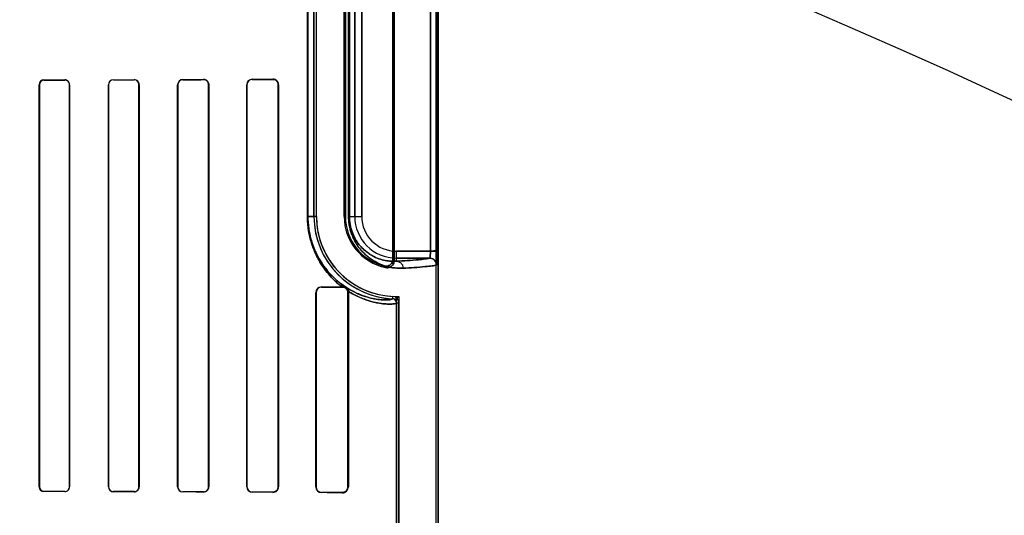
# Model space of a CAD drawing. Header units: millimetres. Extents: x 0 to 297, y 0 to 210.
# Tile 365 of 446: x 243.008 to 243.647, y 158.987 to 159.308. Entities that reach past the tile are written whole.
import ezdxf

# ---------------------------------------------------------------- set-up
doc = ezdxf.new("R2010")
doc.units = ezdxf.units.MM
doc.header["$LTSCALE"] = 16.335
doc.layers.get('0').update_dxf_attribs({"linetype": 'CONTINUOUS'})
for name, color, linetype in [('AXES_REF', 7, 'CONTINUOUS'), ('INTFCLR_1', 7, 'CONTINUOUS'), ('INTFCLR_72935', 7, 'CONTINUOUS')]:
    doc.layers.add(name, color=color, linetype=linetype)

msp = doc.modelspace()

# ---------------------------------------------------------------- linework, layer by layer
at = {"color": 7, "linetype": 'Continuous'}
for radius in [8.72625, 8.7255, 8.66962]:
    msp.add_circle((241.41503, 154.41059), radius, dxfattribs=at)
msp.add_arc((241.41503, 154.41059), 8.64, 278.277129, 261.722871, dxfattribs=at)
at = {"layer": 'AXES_REF', "color": 9, "linetype": 'Continuous'}
msp.add_circle((241.41503, 154.41059), 5.33572, dxfattribs=at)
msp.add_arc((241.41503, 154.41059), 7.96006, 94.411812, 85.588188, dxfattribs=at)
at = {"layer": 'INTFCLR_1', "color": 6, "linetype": 'Continuous'}
for p, q in [((243.2781, 159.96359), (243.2781, 157.56058)), ((243.27968, 159.96358), (243.27968, 157.56058)), ((243.25031, 159.15273), (243.25031, 159.42442)), ((243.2511, 159.42541), (243.2511, 159.15174)), ((243.19915, 159.39658), (243.19915, 159.18058)), ((243.20074, 159.18058), (243.20074, 159.39658)), ((243.21874, 159.18058), (243.21874, 159.39658)), ((243.21952, 159.39658), (243.21952, 159.18058)), ((243.02095, 159.26608), (243.02095, 159.00508)), ((243.02106, 159.26608), (243.02106, 159.00508)), ((243.04055, 159.00508), (243.04055, 159.26608)), ((243.04067, 159.00508), (243.04067, 159.26608)), ((243.06584, 159.26608), (243.06584, 159.00508)), ((243.06596, 159.26608), (243.06596, 159.00508)), ((243.08566, 159.00508), (243.08566, 159.26608)), ((243.08578, 159.00508), (243.08578, 159.26608)), ((243.11071, 159.26608), (243.11071, 159.00508)), ((243.11084, 159.26608), (243.11084, 159.00508)), ((243.1308, 159.00508), (243.1308, 159.26608)), ((243.13093, 159.00508), (243.13093, 159.26608)), ((243.15553, 159.26608), (243.15553, 159.00508)), ((243.15568, 159.26608), (243.15568, 159.00508)), ((243.17598, 159.00508), (243.17598, 159.26608)), ((243.17614, 159.00508), (243.17614, 159.26608)), ((243.21724, 159.13495), (243.21754, 159.13495)), ((243.20029, 159.13108), (243.20029, 159.00508)), ((243.20047, 159.13108), (243.20047, 159.00508)), ((243.22122, 159.00508), (243.22122, 159.13108)), ((243.22145, 159.00508), (243.22145, 159.13108)), ((243.25268, 159.12441), (243.25268, 158.03974)), ((243.25427, 158.03974), (243.25427, 159.12441))]:
    msp.add_line(p, q, dxfattribs=at)
at = {"layer": 'INTFCLR_1', "color": 9, "linetype": 'Continuous'}
for p, q in [((243.27467, 159.158), (243.27467, 159.41915)), ((243.27916, 159.41915), (243.27916, 159.158)), ((243.1949, 159.18058), (243.1949, 159.39658)), ((243.19523, 159.39658), (243.19523, 159.18058)), ((243.2216, 159.18058), (243.2216, 159.39658)), ((243.22212, 159.39658), (243.22212, 159.18058)), ((243.2256, 159.39658), (243.2256, 159.18058)), ((243.2301, 159.18058), (243.2301, 159.39658)), ((243.02404, 159.26906), (243.02404, 159.26917)), ((243.03754, 159.2692), (243.03754, 159.26909)), ((243.06904, 159.26916), (243.06904, 159.26928)), ((243.08254, 159.26931), (243.08254, 159.26919)), ((243.11404, 159.26928), (243.11404, 159.26941)), ((243.12754, 159.26946), (243.12754, 159.26933)), ((243.15904, 159.26944), (243.15904, 159.26959)), ((243.17254, 159.26966), (243.17254, 159.2695)), ((243.02095, 159.26608), (243.02106, 159.26608)), ((243.04055, 159.26608), (243.04067, 159.26608)), ((243.06584, 159.26608), (243.06596, 159.26608)), ((243.08566, 159.26608), (243.08578, 159.26608)), ((243.11071, 159.26608), (243.11084, 159.26608)), ((243.1308, 159.26608), (243.13093, 159.26608)), ((243.15553, 159.26608), (243.15568, 159.26608)), ((243.17598, 159.26608), (243.17614, 159.26608)), ((243.1949, 159.18058), (243.20074, 159.18058)), ((243.21952, 159.18058), (243.21874, 159.18058)), ((243.2216, 159.18058), (243.2301, 159.18058)), ((243.25268, 159.15148), (243.25268, 159.158)), ((243.27467, 159.158), (243.25268, 159.158)), ((243.25268, 159.1535), (243.27418, 159.1535)), ((243.20404, 159.13466), (243.20404, 159.13485)), ((243.21754, 159.13495), (243.21754, 159.13474)), ((243.20029, 159.13108), (243.20047, 159.13108)), ((243.22122, 159.13108), (243.22145, 159.13108)), ((243.25019, 159.12869), (243.25011, 159.1271)), ((243.25268, 159.12441), (243.25427, 159.12441)), ((243.02106, 159.00508), (243.02095, 159.00508)), ((243.02404, 159.00198), (243.02404, 159.00209)), ((243.03754, 159.00206), (243.03754, 159.00195)), ((243.04067, 159.00508), (243.04055, 159.00508)), ((243.06596, 159.00508), (243.06584, 159.00508)), ((243.06904, 159.00188), (243.06904, 159.00199)), ((243.08254, 159.00196), (243.08254, 159.00184)), ((243.08578, 159.00508), (243.08566, 159.00508)), ((243.11084, 159.00508), (243.11071, 159.00508)), ((243.11404, 159.00174), (243.11404, 159.00187)), ((243.12754, 159.00182), (243.12754, 159.00169)), ((243.13093, 159.00508), (243.1308, 159.00508)), ((243.15568, 159.00508), (243.15553, 159.00508)), ((243.15904, 159.00156), (243.15904, 159.00171)), ((243.17254, 159.00165), (243.17254, 159.00149)), ((243.17614, 159.00508), (243.17598, 159.00508)), ((243.20047, 159.00508), (243.20029, 159.00508)), ((243.20404, 159.0013), (243.20404, 159.0015)), ((243.21754, 159.00142), (243.21754, 159.0012)), ((243.22145, 159.00508), (243.22122, 159.00508))]:
    msp.add_line(p, q, dxfattribs=at)
at = {"layer": 'INTFCLR_1', "color": 7, "linetype": 'Continuous'}
for p, q in [((243.27467, 159.158), (243.27916, 159.15887)), ((243.27916, 159.158), (243.27467, 159.158)), ((243.22034, 159.13429), (243.21676, 159.1368)), ((243.21676, 159.1368), (243.22052, 159.13419))]:
    msp.add_line(p, q, dxfattribs=at)
for points in [[(243.21754, 159.13495), (243.21764, 159.13495), (243.21774, 159.13495), (243.21783, 159.13494), (243.21793, 159.13494), (243.21802, 159.13493), (243.2181, 159.13492), (243.21819, 159.1349), (243.21826, 159.13489), (243.21834, 159.13488), (243.21842, 159.13486), (243.21849, 159.13484), (243.21856, 159.13483)], [(243.21864, 159.13457), (243.21853, 159.13461), (243.21842, 159.13463), (243.2183, 159.13466), (243.21818, 159.13468), (243.21806, 159.1347), (243.21794, 159.13472), (243.21781, 159.13473), (243.21767, 159.13473), (243.21754, 159.13474)], [(243.12866, 159.00188), (243.12854, 159.00184), (243.12842, 159.0018), (243.1283, 159.00177), (243.12818, 159.00175), (243.12806, 159.00173), (243.12793, 159.00171), (243.1278, 159.0017), (243.12767, 159.00169), (243.12754, 159.00169)], [(243.21754, 159.00142), (243.21767, 159.00142), (243.21781, 159.00142), (243.21794, 159.00143), (243.21806, 159.00145), (243.21818, 159.00147), (243.2183, 159.00149), (243.21842, 159.00152), (243.21853, 159.00155), (243.21864, 159.00158)]]:
    msp.add_lwpolyline(points, dxfattribs=at)
at = {"layer": 'INTFCLR_1', "color": 6, "linetype": 'Continuous'}
msp.add_lwpolyline([(243.22145, 159.13108), (243.22145, 159.13113), (243.22145, 159.13118), (243.22144, 159.13123), (243.22144, 159.13129), (243.22144, 159.13134), (243.22143, 159.13139), (243.22143, 159.13145), (243.22142, 159.1315), (243.22142, 159.13155), (243.22141, 159.13161), (243.2214, 159.13167), (243.22139, 159.13172), (243.22138, 159.13178), (243.22137, 159.13184), (243.22136, 159.1319), (243.22135, 159.13196), (243.22133, 159.13202), (243.22131, 159.13208)], dxfattribs=at)
for centre, radius, start, end in [((243.02404, 159.26607), 0.00309, 90.13342, 179.98477), ((243.03754, 159.26607), 0.00312, 0.01468, 90.11546), ((243.03754, 159.26607), 0.00301, 0.01593, 90.10443), ((243.06904, 159.26608), 0.0032, 90.16149, 179.99004), ((243.06904, 159.26608), 0.00308, 90.15146, 179.9877), ((243.08254, 159.26608), 0.00324, 0.00725, 90.16042), ((243.08254, 159.26608), 0.00312, 0.01095, 90.14182), ((243.11405, 159.26608), 0.00334, 90.19307, 179.99927), ((243.11405, 159.26608), 0.00321, 90.17762, 179.99926), ((243.12755, 159.26608), 0.00339, 0.00149, 90.21703), ((243.12755, 159.26607), 0.00325, 0.01519, 90.18153), ((243.15905, 159.26608), 0.00352, 90.26494, 179.99806), ((243.15905, 159.26608), 0.00337, 90.22999, 179.99883), ((243.17255, 159.26608), 0.00358, 0.00265, 90.29956), ((243.17255, 159.26608), 0.00342, 0.00186, 90.2544), ((243.25268, 159.18058), 0.05353, 180, 267.24795), ((243.25268, 159.18058), 0.05195, 180, 267.24801), ((243.25268, 159.18058), 0.03395, 180, 258.11108), ((243.25268, 159.18058), 0.03316, 180, 256.16476), ((243.20406, 159.13108), 0.00377, 90.39868, 179.9948), ((243.20406, 159.13108), 0.00358, 90.31625, 179.99748), ((243.24998, 159.12441), 0.0027, 0, 87.24365), ((243.24998, 159.12441), 0.00429, 359.99998, 87.24366), ((243.02404, 159.00508), 0.00309, 180.01573, 269.86594), ((243.02404, 159.00508), 0.00299, 180.01684, 269.87321), ((243.03754, 159.00508), 0.00312, 269.88377, 359.98574), ((243.03754, 159.00508), 0.00301, 269.89432, 359.98514), ((243.06904, 159.00508), 0.0032, 180.01047, 269.83764), ((243.06904, 159.00508), 0.00308, 180.01256, 269.84792), ((243.08254, 159.00508), 0.00324, 269.83916, 359.9927), ((243.08254, 159.00508), 0.00312, 269.85713, 359.98971), ((243.11405, 159.00508), 0.00334, 180.01442, 269.79117), ((243.11405, 159.00508), 0.00321, 180.00475, 269.81878), ((243.12755, 159.00508), 0.00325, 269.82016, 359.98313), ((243.15905, 159.00508), 0.00352, 180.00204, 269.735), ((243.15905, 159.00508), 0.00337, 180.0015, 269.76964), ((243.17255, 159.00508), 0.00358, 269.7003, 359.99746), ((243.17255, 159.00508), 0.00342, 269.74562, 359.99817), ((243.20406, 159.00508), 0.00377, 180.0052, 269.60135), ((243.20406, 159.00508), 0.00358, 180.00305, 269.6832), ((243.21757, 159.00508), 0.00388, 269.50348, 359.98964)]:
    msp.add_arc(centre, radius, start, end, dxfattribs=at)
at = {"layer": 'INTFCLR_1', "color": 9, "linetype": 'Continuous'}
for centre, radius, start, end in [((243.25268, 159.18058), 0.02708, 180, 270), ((243.25268, 159.18058), 0.02258, 180, 270), ((243.30883, 159.19859), 0.07435, 218.08566, 219.05885), ((243.30911, 159.20642), 0.08667, 222.04405, 222.95982), ((243.27081, 159.20724), 0.08878, 232.26124, 232.49933)]:
    msp.add_arc(centre, radius, start, end, dxfattribs=at)
at = {"layer": 'INTFCLR_1', "color": 7, "linetype": 'Continuous'}
for centre, start, end in [((243.21756, 159.13108), 0.00365, 72.87516), ((243.21756, 159.00508), 287.14445, 359.99814)]:
    msp.add_arc(centre, 0.00366, start, end, dxfattribs=at)
at = {"layer": 'INTFCLR_1', "color": 6, "linetype": 'Continuous'}
for centre, major_axis, start_param, end_param in [((242.78329, 159.27058), (0.4694, 0), -1.032246, -0.998394), ((242.78329, 159.27058), (0.4964, 0), -1.064439, -1.033062), ((242.78329, 159.27058), (0.4694, 0), -0.9163, -0.879521), ((242.78329, 159.27058), (0.4964, 0), -0.9574, -0.923735), ((242.78329, 159.27058), (0.4694, 0), -0.788898, -0.747504), ((242.78329, 159.27058), (0.4964, 0), -0.841558, -0.804464), ((242.78329, 159.27058), (0.4694, 0), -0.642675, -0.593022), ((242.78329, 159.27058), (0.4964, 0), -0.712156, -0.66947), ((242.78329, 159.13558), (0.4694, 0), -0.4593, -0.391101), ((242.78329, 159.13558), (0.4964, 0), -0.559335, -0.505765), ((242.78329, 159.00058), (0.4964, 0), 1.033062, 1.064439), ((242.78329, 159.00058), (0.4694, 0), 0.998394, 1.032246), ((242.78329, 159.00058), (0.4964, 0), 0.923735, 0.9574), ((242.78329, 159.00058), (0.4694, 0), 0.879521, 0.9163), ((242.78329, 159.00058), (0.4964, 0), 0.804464, 0.841558), ((242.78329, 159.00058), (0.4694, 0), 0.747504, 0.788898), ((242.78329, 159.00058), (0.4964, 0), 0.66947, 0.712156), ((242.78329, 159.00058), (0.4694, 0), 0.593022, 0.642675), ((242.78329, 159.00058), (0.4964, 0), 0.505765, 0.559335), ((242.78329, 159.00058), (0.4694, 0), 0.389436, 0.4593)]:
    msp.add_ellipse(centre, major_axis=major_axis, ratio=0.003491, start_param=start_param, end_param=end_param, dxfattribs=at)
for points, knots in [([(243.02404, 159.26906), (243.02343, 159.26906), (243.02187, 159.26859), (243.02106, 159.26698), (243.02106, 159.26608)], [0, 0, 0, 0, 0.401644, 1, 1, 1, 1]), ([(243.24475, 159.14838), (243.24523, 159.14826), (243.24623, 159.14818), (243.24768, 159.14856), (243.24893, 159.14938), (243.25, 159.15075), (243.25031, 159.152), (243.25031, 159.15273)], [0, 0, 0, 0, 0.183139, 0.365196, 0.546523, 0.727887, 1, 1, 1, 1]), ([(243.27418, 159.1535), (243.27466, 159.15356), (243.27448, 159.1551), (243.2747, 159.15638), (243.27467, 159.15747), (243.27467, 159.158)], [0, 0, 0, 0, 0.31955, 0.650741, 1, 1, 1, 1]), ([(243.27867, 159.149), (243.27867, 159.14986), (243.27822, 159.15136), (243.27654, 159.15304), (243.27504, 159.1535), (243.27418, 159.1535)], [0, 0, 0, 0, 0.368233, 0.632346, 1, 1, 1, 1]), ([(243.2511, 159.15174), (243.2511, 159.15126), (243.25094, 159.15029), (243.25025, 159.14899), (243.24918, 159.14797), (243.24764, 159.14725), (243.24639, 159.14721), (243.24569, 159.14736)], [0, 0, 0, 0, 0.182711, 0.365439, 0.547926, 0.729825, 1, 1, 1, 1])]:
    msp.add_open_spline(points, degree=3, knots=knots, dxfattribs=at)
at = {"layer": 'INTFCLR_1', "color": 9, "linetype": 'Continuous'}
for points, knots in [([(243.1949, 159.18058), (243.1949, 159.17905), (243.19502, 159.17602), (243.19547, 159.17227), (243.19598, 159.16937), (243.19658, 159.16661), (243.19731, 159.16395), (243.19815, 159.16141), (243.19903, 159.15904), (243.20064, 159.15526), (243.20253, 159.15174), (243.20428, 159.14898), (243.2054, 159.14731), (243.20734, 159.14466), (243.20968, 159.1419), (243.21207, 159.13944), (243.21433, 159.13731), (243.21607, 159.13585), (243.21724, 159.13495)], [0, 0, 0, 0, 0.087305, 0.17277, 0.214701, 0.25545, 0.333834, 0.371687, 0.408418, 0.478153, 0.605757, 0.63565, 0.66467, 0.720238, 0.822995, 0.870657, 0.915877, 1, 1, 1, 1]), ([(243.19523, 159.18058), (243.19523, 159.17911), (243.19535, 159.17622), (243.19577, 159.17265), (243.19626, 159.16987), (243.19683, 159.16724), (243.19752, 159.1647), (243.19833, 159.16227), (243.19916, 159.16), (243.20069, 159.1564), (243.20249, 159.15304), (243.20415, 159.1504), (243.20522, 159.14881), (243.20706, 159.14628), (243.20928, 159.14365), (243.21156, 159.1413), (243.2137, 159.13927), (243.21536, 159.13789), (243.21647, 159.13703)], [0, 0, 0, 0, 0.087439, 0.173025, 0.215012, 0.255814, 0.334289, 0.372172, 0.408925, 0.478712, 0.606305, 0.636186, 0.665208, 0.720728, 0.823374, 0.870945, 0.916076, 1, 1, 1, 1]), ([(243.2216, 159.18058), (243.2216, 159.17948), (243.2217, 159.17733), (243.22216, 159.1742), (243.22286, 159.17128), (243.22376, 159.16861), (243.22479, 159.16619), (243.22593, 159.16401), (243.22713, 159.16205), (243.22874, 159.15977), (243.23084, 159.15731), (243.23308, 159.15522), (243.23486, 159.15379), (243.23657, 159.15255), (243.23943, 159.15077), (243.24351, 159.14889), (243.24758, 159.14774), (243.25066, 159.14721), (243.25351, 159.14692), (243.25561, 159.1469), (243.25698, 159.14698)], [0, 0, 0, 0, 0.060036, 0.118405, 0.173431, 0.225153, 0.273231, 0.317907, 0.35992, 0.39948, 0.471663, 0.537024, 0.567744, 0.597289, 0.65287, 0.753136, 0.842855, 0.884687, 0.924767, 1, 1, 1, 1]), ([(243.22212, 159.18058), (243.22212, 159.17962), (243.22221, 159.17775), (243.22261, 159.17502), (243.22322, 159.17248), (243.224, 159.17015), (243.2249, 159.16804), (243.22588, 159.16615), (243.22692, 159.16444), (243.22832, 159.16246), (243.23014, 159.16033), (243.23207, 159.15851), (243.23362, 159.15727), (243.2351, 159.15621), (243.23757, 159.15467), (243.24109, 159.15305), (243.2446, 159.15207), (243.24725, 159.15164), (243.2497, 159.1514), (243.25151, 159.1514), (243.25268, 159.15148)], [0, 0, 0, 0, 0.060433, 0.119177, 0.174522, 0.226529, 0.274829, 0.319695, 0.361875, 0.401542, 0.47385, 0.539251, 0.56991, 0.599425, 0.654923, 0.754789, 0.844028, 0.885575, 0.925376, 1, 1, 1, 1]), ([(243.27418, 159.1535), (243.27328, 159.15325), (243.27085, 159.15288), (243.26369, 159.15211), (243.25743, 159.15174), (243.25268, 159.15148)], [0, 0, 0, 0, 0.129944, 0.340195, 1, 1, 1, 1]), ([(243.25268, 159.15148), (243.25322, 159.15148), (243.25435, 159.15124), (243.25581, 159.15023), (243.25676, 159.14871), (243.25697, 159.14754), (243.25698, 159.14698)], [0, 0, 0, 0, 0.234788, 0.492425, 0.754839, 1, 1, 1, 1]), ([(243.25698, 159.14698), (243.26177, 159.14724), (243.26809, 159.14761), (243.27531, 159.14838), (243.27776, 159.14875), (243.27867, 159.149)], [0, 0, 0, 0, 0.659838, 0.870086, 1, 1, 1, 1]), ([(243.22034, 159.13429), (243.2215, 159.13355), (243.22323, 159.13253), (243.22556, 159.13134), (243.22865, 159.12989), (243.23214, 159.12859), (243.23595, 159.12756), (243.23908, 159.12689), (243.24242, 159.12644), (243.24566, 159.12629), (243.24806, 159.12643), (243.24932, 159.12662), (243.2501, 159.12692), (243.25011, 159.1271)], [0, 0, 0, 0, 0.13081, 0.191466, 0.24974, 0.45629, 0.545055, 0.625701, 0.761097, 0.864745, 0.938323, 0.982009, 1, 1, 1, 1]), ([(243.22131, 159.13208), (243.22253, 159.1313), (243.22436, 159.13023), (243.22681, 159.12897), (243.23007, 159.12745), (243.23374, 159.12607), (243.23775, 159.12498), (243.24105, 159.12428), (243.24455, 159.12379), (243.24766, 159.12364), (243.2496, 159.12369), (243.25094, 159.1238), (243.25182, 159.12393), (243.25268, 159.12421), (243.25268, 159.12441)], [0, 0, 0, 0, 0.130497, 0.191373, 0.249545, 0.455996, 0.545114, 0.625602, 0.761205, 0.86506, 0.905619, 0.938754, 0.982357, 1, 1, 1, 1])]:
    msp.add_open_spline(points, degree=3, knots=knots, dxfattribs=at)
at = {"layer": 'INTFCLR_1', "color": 7, "linetype": 'Continuous'}
for points, knots in [([(243.27916, 159.15887), (243.27917, 159.15829), (243.27916, 159.15714), (243.27915, 159.15545), (243.27912, 159.15396), (243.27908, 159.15272), (243.27904, 159.15164), (243.27898, 159.15067), (243.2789, 159.14981), (243.27881, 159.14934), (243.27875, 159.14902), (243.27867, 159.149)], [0, 0, 0, 0, 0.17539, 0.348705, 0.511304, 0.623869, 0.724302, 0.837794, 0.922722, 0.977156, 1, 1, 1, 1]), ([(243.27867, 159.149), (243.27882, 159.14949), (243.279, 159.15055), (243.27907, 159.15233), (243.27915, 159.15483), (243.27916, 159.15677), (243.27916, 159.158)], [0, 0, 0, 0, 0.168707, 0.355607, 0.592589, 1, 1, 1, 1]), ([(243.22145, 159.13166), (243.22142, 159.13193), (243.22107, 159.13282), (243.22006, 159.1344), (243.21842, 159.13496), (243.21754, 159.13495)], [0, 0, 0, 0, 0.152249, 0.516236, 1, 1, 1, 1]), ([(243.22122, 159.13108), (243.22122, 159.13158), (243.22099, 159.13264), (243.21984, 159.13422), (243.21838, 159.13473), (243.21754, 159.13474)], [0, 0, 0, 0, 0.264771, 0.552584, 1, 1, 1, 1]), ([(243.21856, 159.13483), (243.21903, 159.1347), (243.22027, 159.13411), (243.22109, 159.1329), (243.22131, 159.13208)], [0, 0, 0, 0, 0.36693, 1, 1, 1, 1]), ([(243.12754, 159.00169), (243.12801, 159.00169), (243.12912, 159.00192), (243.13053, 159.0031), (243.13094, 159.00441), (243.13093, 159.00508)], [0, 0, 0, 0, 0.271642, 0.622452, 1, 1, 1, 1]), ([(243.21754, 159.00142), (243.21811, 159.00142), (243.21917, 159.00166), (243.2207, 159.00285), (243.22122, 159.00423), (243.22122, 159.00508)], [0, 0, 0, 0, 0.300266, 0.552849, 1, 1, 1, 1])]:
    msp.add_open_spline(points, degree=3, knots=knots, dxfattribs=at)
at = {"layer": 'INTFCLR_1', "color": 9, "linetype": 'Continuous'}
for points in [[(243.21724, 159.13495), (243.21732, 159.13568), (243.21703, 159.13655), (243.21647, 159.13703)], [(243.21754, 159.13495), (243.21756, 159.13562), (243.21727, 159.13637), (243.21676, 159.1368)]]:
    msp.add_open_spline(points, degree=3, dxfattribs=at)
at = {"layer": 'INTFCLR_1', "color": 7, "linetype": 'Continuous'}
for points in [[(243.22131, 159.13208), (243.22138, 159.13288), (243.221, 159.13383), (243.22034, 159.13429)], [(243.22052, 159.13419), (243.22125, 159.13367), (243.22162, 159.13254), (243.22145, 159.13166)]]:
    msp.add_open_spline(points, degree=3, dxfattribs=at)
at = {"layer": 'INTFCLR_72935', "color": 6, "linetype": 'Continuous'}
for p, q in [((243.2781, 159.96361), (243.2781, 157.56058)), ((243.27968, 157.56058), (243.27968, 159.96358)), ((243.25031, 159.42442), (243.25031, 159.15273)), ((243.2511, 159.15174), (243.2511, 159.42541)), ((243.19915, 159.18058), (243.19915, 159.39658)), ((243.20074, 159.18058), (243.20074, 159.39658)), ((243.21874, 159.39658), (243.21874, 159.18058)), ((243.21952, 159.18058), (243.21952, 159.39658)), ((243.02095, 159.00508), (243.02095, 159.26608)), ((243.02106, 159.00508), (243.02106, 159.26608)), ((243.04055, 159.26608), (243.04055, 159.00508)), ((243.04067, 159.26608), (243.04067, 159.00508)), ((243.06584, 159.00508), (243.06584, 159.26608)), ((243.06596, 159.00508), (243.06596, 159.26608)), ((243.08566, 159.26608), (243.08566, 159.00508)), ((243.08578, 159.26608), (243.08578, 159.00508)), ((243.11071, 159.00508), (243.11071, 159.26608)), ((243.11084, 159.00508), (243.11084, 159.26608)), ((243.1308, 159.26608), (243.1308, 159.00508)), ((243.13093, 159.26608), (243.13093, 159.00508)), ((243.15553, 159.00508), (243.15553, 159.26608)), ((243.15568, 159.00508), (243.15568, 159.26608)), ((243.17598, 159.26608), (243.17598, 159.00508)), ((243.17614, 159.26608), (243.17614, 159.00508)), ((243.21754, 159.13495), (243.21724, 159.13495)), ((243.20029, 159.00508), (243.20029, 159.13108)), ((243.20047, 159.00508), (243.20047, 159.13108)), ((243.22122, 159.13108), (243.22122, 159.00508)), ((243.22145, 159.13108), (243.22145, 159.00508)), ((243.25268, 159.12704), (243.25375, 159.12812)), ((243.25268, 158.03711), (243.25268, 159.12704)), ((243.25427, 159.12865), (243.25427, 158.0355))]:
    msp.add_line(p, q, dxfattribs=at)
at = {"layer": 'INTFCLR_72935', "color": 9, "linetype": 'Continuous'}
for p, q in [((243.27467, 159.41915), (243.27467, 159.158)), ((243.27916, 159.41915), (243.27916, 159.158)), ((243.1949, 159.18058), (243.1949, 159.39658)), ((243.19523, 159.18058), (243.19523, 159.39658)), ((243.2216, 159.18058), (243.2216, 159.39658)), ((243.22212, 159.18058), (243.22212, 159.39658)), ((243.2256, 159.18058), (243.2256, 159.39658)), ((243.2301, 159.39658), (243.2301, 159.18058)), ((243.02404, 159.26917), (243.02404, 159.26906)), ((243.03754, 159.26909), (243.03754, 159.2692)), ((243.06904, 159.26928), (243.06904, 159.26916)), ((243.08254, 159.26919), (243.08254, 159.26931)), ((243.11404, 159.26941), (243.11404, 159.26928)), ((243.12754, 159.26933), (243.12754, 159.26946)), ((243.15904, 159.26959), (243.15904, 159.26944)), ((243.17254, 159.2695), (243.17254, 159.26966)), ((243.02106, 159.26608), (243.02095, 159.26608)), ((243.04067, 159.26608), (243.04055, 159.26608)), ((243.06596, 159.26608), (243.06584, 159.26608)), ((243.08578, 159.26608), (243.08566, 159.26608)), ((243.11084, 159.26608), (243.11071, 159.26608)), ((243.13093, 159.26608), (243.1308, 159.26608)), ((243.15568, 159.26608), (243.15553, 159.26608)), ((243.17614, 159.26608), (243.17598, 159.26608)), ((243.20074, 159.18058), (243.1949, 159.18058)), ((243.21874, 159.18058), (243.21952, 159.18058)), ((243.2216, 159.18058), (243.2301, 159.18058)), ((243.25268, 159.15148), (243.25268, 159.158)), ((243.25268, 159.158), (243.27916, 159.158)), ((243.27418, 159.1535), (243.25268, 159.1535)), ((243.20404, 159.13485), (243.20404, 159.13466)), ((243.21754, 159.13474), (243.21754, 159.13495)), ((243.20047, 159.13108), (243.20029, 159.13108)), ((243.22145, 159.13108), (243.22122, 159.13108)), ((243.02095, 159.00508), (243.02106, 159.00508)), ((243.02404, 159.00209), (243.02404, 159.00198)), ((243.03754, 159.00195), (243.03754, 159.00206)), ((243.04055, 159.00508), (243.04067, 159.00508)), ((243.06584, 159.00508), (243.06596, 159.00508)), ((243.06904, 159.00199), (243.06904, 159.00188)), ((243.08254, 159.00184), (243.08254, 159.00196)), ((243.08566, 159.00508), (243.08578, 159.00508)), ((243.11071, 159.00508), (243.11084, 159.00508)), ((243.11404, 159.00187), (243.11404, 159.00174)), ((243.12754, 159.00169), (243.12754, 159.00182)), ((243.1308, 159.00508), (243.13093, 159.00508)), ((243.15553, 159.00508), (243.15568, 159.00508)), ((243.15904, 159.00171), (243.15904, 159.00156)), ((243.17254, 159.00149), (243.17254, 159.00165)), ((243.17598, 159.00508), (243.17614, 159.00508)), ((243.20029, 159.00508), (243.20047, 159.00508)), ((243.20404, 159.0015), (243.20404, 159.0013)), ((243.21754, 159.0012), (243.21754, 159.00142)), ((243.22122, 159.00508), (243.22145, 159.00508))]:
    msp.add_line(p, q, dxfattribs=at)
at = {"layer": 'INTFCLR_72935', "color": 7, "linetype": 'Continuous'}
for p, q in [((243.21676, 159.1368), (243.22034, 159.13429)), ((243.22053, 159.13417), (243.21676, 159.1368))]:
    msp.add_line(p, q, dxfattribs=at)
for points in [[(243.12866, 159.26928), (243.12854, 159.26931), (243.12842, 159.26935), (243.1283, 159.26938), (243.12818, 159.2694), (243.12806, 159.26942), (243.12793, 159.26944), (243.1278, 159.26945), (243.12767, 159.26946), (243.12754, 159.26946)], [(243.17254, 159.2695), (243.17266, 159.2695), (243.17278, 159.26949), (243.17291, 159.26948), (243.17303, 159.26947), (243.17316, 159.26945), (243.17328, 159.26942), (243.1734, 159.26939), (243.17352, 159.26936), (243.17364, 159.26932)], [(243.21754, 159.13474), (243.21767, 159.13473), (243.21781, 159.13473), (243.21794, 159.13472), (243.21806, 159.1347), (243.21818, 159.13468), (243.2183, 159.13466), (243.21842, 159.13463), (243.21853, 159.13461), (243.21864, 159.13457)], [(243.17363, 159.00183), (243.17352, 159.00179), (243.1734, 159.00176), (243.17329, 159.00173), (243.17317, 159.00171), (243.17304, 159.00169), (243.17292, 159.00167), (243.17279, 159.00166), (243.17267, 159.00165), (243.17254, 159.00165)], [(243.21864, 159.00158), (243.21853, 159.00155), (243.21842, 159.00152), (243.2183, 159.00149), (243.21818, 159.00147), (243.21806, 159.00145), (243.21794, 159.00143), (243.21781, 159.00142), (243.21767, 159.00142), (243.21754, 159.00142)]]:
    msp.add_lwpolyline(points, dxfattribs=at)
at = {"layer": 'INTFCLR_72935', "color": 6, "linetype": 'Continuous'}
msp.add_lwpolyline([(243.22145, 159.13108), (243.22145, 159.13113), (243.22145, 159.13118), (243.22144, 159.13123), (243.22144, 159.13129), (243.22144, 159.13134), (243.22143, 159.13139), (243.22143, 159.13145), (243.22142, 159.1315), (243.22142, 159.13155), (243.22141, 159.13161), (243.2214, 159.13167), (243.22139, 159.13172), (243.22138, 159.13178), (243.22137, 159.13184), (243.22136, 159.1319), (243.22135, 159.13196), (243.22133, 159.13202), (243.22131, 159.13208)], dxfattribs=at)
for centre, radius, start, end in [((243.02404, 159.26608), 0.00309, 90.12082, 179.99723), ((243.02404, 159.26608), 0.00298, 90.11289, 179.99681), ((243.03754, 159.26608), 0.00312, 0.00357, 90.12692), ((243.03754, 159.26607), 0.00301, 0.01571, 90.10485), ((243.06904, 159.26608), 0.0032, 90.15476, 179.99671), ((243.06904, 159.26608), 0.00308, 90.14238, 179.99669), ((243.08254, 159.26608), 0.00324, 0.00406, 90.16381), ((243.08254, 159.26608), 0.00312, 0.00369, 90.1494), ((243.11405, 159.26608), 0.00334, 90.202, 179.99457), ((243.11405, 159.26608), 0.00321, 90.17982, 179.99654), ((243.12755, 159.26608), 0.00325, 0.00535, 90.18894), ((243.15905, 159.26608), 0.00352, 90.27186, 179.99165), ((243.15905, 159.26608), 0.00337, 90.23035, 179.99847), ((243.17255, 159.26608), 0.00358, 0.00252, 90.29972), ((243.25268, 159.18058), 0.05353, 180, 270), ((243.25268, 159.18058), 0.05195, 180, 271.75065), ((243.25268, 159.18058), 0.03395, 180, 258.11108), ((243.25268, 159.18058), 0.03316, 180, 256.16476), ((243.20406, 159.13108), 0.00377, 90.39868, 179.9948), ((243.20406, 159.13108), 0.00358, 90.31739, 179.99652), ((243.02404, 159.00508), 0.00309, 180.00358, 269.87828), ((243.03754, 159.00508), 0.00312, 269.87284, 359.99659), ((243.03754, 159.00508), 0.00301, 269.88247, 359.99686), ((243.06904, 159.00508), 0.0032, 180.0035, 269.84508), ((243.06904, 159.00508), 0.00308, 180.00312, 269.85778), ((243.08254, 159.00508), 0.00324, 269.83598, 359.99619), ((243.08254, 159.00508), 0.00312, 269.85074, 359.99621), ((243.11405, 159.00508), 0.00334, 180.00333, 269.80085), ((243.11405, 159.00508), 0.00321, 180.00319, 269.82037), ((243.12755, 159.00508), 0.00339, 269.783, 359.99849), ((243.12755, 159.00508), 0.00325, 269.80865, 359.99618), ((243.15905, 159.00508), 0.00352, 180.00406, 269.73332), ((243.15905, 159.00508), 0.00337, 180.00115, 269.77), ((243.17255, 159.00508), 0.00358, 269.70078, 359.99698), ((243.20406, 159.00508), 0.00377, 180.0052, 269.60135), ((243.20406, 159.00508), 0.00358, 180.00254, 269.68369), ((243.21757, 159.00508), 0.00388, 269.50343, 359.98961)]:
    msp.add_arc(centre, radius, start, end, dxfattribs=at)
at = {"layer": 'INTFCLR_72935', "color": 9, "linetype": 'Continuous'}
for centre, radius, start, end in [((243.25268, 159.18058), 0.02708, 180, 270), ((243.25268, 159.18058), 0.02258, 180, 270), ((243.30883, 159.19859), 0.07435, 218.08566, 219.05885), ((243.30911, 159.20642), 0.08667, 222.04405, 222.95982), ((243.27081, 159.20724), 0.08878, 232.26124, 232.49933)]:
    msp.add_arc(centre, radius, start, end, dxfattribs=at)
at = {"layer": 'INTFCLR_72935', "color": 7, "linetype": 'Continuous'}
for centre, radius, start, end in [((243.27417, 159.149), 0.0045, 0.01774, 89.86676), ((243.21757, 159.13107), 0.00388, 15.03709, 90.4929), ((243.21756, 159.13108), 0.00366, 0.00186, 72.85555), ((243.21756, 159.00508), 0.00366, 287.12484, 359.99635)]:
    msp.add_arc(centre, radius, start, end, dxfattribs=at)
at = {"layer": 'INTFCLR_72935', "color": 6, "linetype": 'Continuous'}
for centre, major_axis, start_param, end_param in [((242.78329, 159.27058), (0.4694, 0), -1.032246, -0.998394), ((242.78329, 159.27058), (0.4964, 0), -1.064439, -1.033062), ((242.78329, 159.27058), (0.4694, 0), -0.9163, -0.879521), ((242.78329, 159.27058), (0.4964, 0), -0.9574, -0.923735), ((242.78329, 159.27058), (0.4694, 0), -0.788898, -0.747504), ((242.78329, 159.27058), (0.4964, 0), -0.841558, -0.804464), ((242.78329, 159.27058), (0.4694, 0), -0.642675, -0.593022), ((242.78329, 159.27058), (0.4964, 0), -0.712156, -0.66947), ((242.78329, 159.13558), (0.4694, 0), -0.4593, -0.391101), ((242.78329, 159.13558), (0.4964, 0), -0.559335, -0.505765), ((242.78329, 159.00058), (0.4964, 0), 1.033062, 1.064439), ((242.78329, 159.00058), (0.4694, 0), 0.998394, 1.032246), ((242.78329, 159.00058), (0.4964, 0), 0.923735, 0.9574), ((242.78329, 159.00058), (0.4694, 0), 0.879521, 0.9163), ((242.78329, 159.00058), (0.4964, 0), 0.804464, 0.841558), ((242.78329, 159.00058), (0.4694, 0), 0.747504, 0.788898), ((242.78329, 159.00058), (0.4964, 0), 0.66947, 0.712156), ((242.78329, 159.00058), (0.4694, 0), 0.593022, 0.642675), ((242.78329, 159.00058), (0.4964, 0), 0.505765, 0.559335), ((242.78329, 159.00058), (0.4694, 0), 0.389436, 0.4593)]:
    msp.add_ellipse(centre, major_axis=major_axis, ratio=0.003491, start_param=start_param, end_param=end_param, dxfattribs=at)
at = {"layer": 'INTFCLR_72935', "color": 7, "linetype": 'Continuous'}
for points, knots in [([(243.12754, 159.26946), (243.12801, 159.26946), (243.12912, 159.26923), (243.13053, 159.26805), (243.13094, 159.26674), (243.13093, 159.26608)], [0, 0, 0, 0, 0.271643, 0.622452, 1, 1, 1, 1]), ([(243.17254, 159.2695), (243.17318, 159.26949), (243.17439, 159.26916), (243.17566, 159.26783), (243.17598, 159.26667), (243.17598, 159.26608)], [0, 0, 0, 0, 0.362579, 0.663883, 1, 1, 1, 1]), ([(243.27467, 159.158), (243.27467, 159.15771), (243.27466, 159.1569), (243.2746, 159.15545), (243.27453, 159.1546), (243.27432, 159.15336), (243.27413, 159.15347)], [0, 0, 0, 0, 0.188311, 0.537131, 0.857573, 1, 1, 1, 1]), ([(243.27413, 159.15347), (243.27498, 159.15347), (243.2765, 159.15302), (243.27818, 159.15132), (243.27862, 159.1498), (243.27862, 159.14894)], [0, 0, 0, 0, 0.366734, 0.6307, 1, 1, 1, 1]), ([(243.27467, 159.158), (243.27467, 159.15748), (243.27468, 159.15647), (243.27447, 159.15517), (243.27473, 159.15357), (243.27418, 159.1535)], [0, 0, 0, 0, 0.339696, 0.638357, 1, 1, 1, 1]), ([(243.27862, 159.14894), (243.2787, 159.14884), (243.27888, 159.14962), (243.27896, 159.15056), (243.27909, 159.15263), (243.27913, 159.15462), (243.27916, 159.15628), (243.27916, 159.15742), (243.27916, 159.158)], [0, 0, 0, 0, 0.04402, 0.133966, 0.456681, 0.625592, 0.809456, 1, 1, 1, 1]), ([(243.27916, 159.158), (243.27916, 159.15717), (243.27915, 159.15557), (243.2791, 159.15332), (243.27904, 159.15115), (243.27886, 159.14975), (243.27867, 159.149)], [0, 0, 0, 0, 0.276496, 0.531662, 0.745675, 1, 1, 1, 1]), ([(243.21754, 159.13495), (243.21785, 159.13499), (243.21871, 159.13499), (243.22037, 159.13433), (243.22121, 159.13295), (243.22131, 159.13208)], [0, 0, 0, 0, 0.183536, 0.490673, 1, 1, 1, 1]), ([(243.21754, 159.13474), (243.21811, 159.13473), (243.21917, 159.13449), (243.2207, 159.1333), (243.22122, 159.13192), (243.22122, 159.13108)], [0, 0, 0, 0, 0.300266, 0.552849, 1, 1, 1, 1]), ([(243.22131, 159.13208), (243.22134, 159.1322), (243.22157, 159.13235), (243.22145, 159.13274), (243.2213, 159.13339), (243.2209, 159.13391), (243.22053, 159.13417)], [0, 0, 0, 0, 0.145246, 0.272567, 0.444553, 1, 1, 1, 1]), ([(243.17598, 159.00508), (243.17598, 159.00448), (243.17567, 159.00333), (243.1744, 159.002), (243.17319, 159.00166), (243.17254, 159.00165)], [0, 0, 0, 0, 0.335151, 0.632361, 1, 1, 1, 1]), ([(243.17598, 159.00508), (243.17598, 159.00462), (243.17571, 159.00322), (243.17452, 159.00212), (243.17363, 159.00183)], [0, 0, 0, 0, 0.325916, 1, 1, 1, 1]), ([(243.22122, 159.00508), (243.22122, 159.00457), (243.22099, 159.00351), (243.21984, 159.00194), (243.21838, 159.00142), (243.21754, 159.00142)], [0, 0, 0, 0, 0.264771, 0.552584, 1, 1, 1, 1])]:
    msp.add_open_spline(points, degree=3, knots=knots, dxfattribs=at)
at = {"layer": 'INTFCLR_72935', "color": 9, "linetype": 'Continuous'}
for points, knots in [([(243.21724, 159.13495), (243.21666, 159.13539), (243.21551, 159.13632), (243.21316, 159.13836), (243.21018, 159.1413), (243.20668, 159.14544), (243.20391, 159.14946), (243.20178, 159.15314), (243.20023, 159.15624), (243.19904, 159.15901), (243.19816, 159.16139), (243.19731, 159.16394), (243.19658, 159.1666), (243.19598, 159.16937), (243.19547, 159.17227), (243.19502, 159.17601), (243.1949, 159.17904), (243.1949, 159.18058)], [0, 0, 0, 0, 0.041302, 0.084672, 0.177402, 0.279381, 0.393399, 0.455701, 0.521399, 0.591159, 0.627849, 0.665785, 0.744388, 0.78524, 0.82723, 0.912659, 1, 1, 1, 1]), ([(243.21647, 159.13703), (243.21592, 159.13745), (243.21482, 159.13834), (243.21259, 159.14028), (243.20976, 159.14308), (243.20643, 159.14702), (243.20379, 159.15086), (243.20178, 159.15437), (243.2003, 159.15733), (243.19917, 159.15998), (243.19833, 159.16225), (243.19753, 159.16468), (243.19683, 159.16723), (243.19626, 159.16987), (243.19577, 159.17264), (243.19535, 159.17622), (243.19523, 159.17911), (243.19523, 159.18058)], [0, 0, 0, 0, 0.041253, 0.084488, 0.177056, 0.278887, 0.392812, 0.455142, 0.520834, 0.59068, 0.62735, 0.665338, 0.744023, 0.784937, 0.826969, 0.912524, 1, 1, 1, 1]), ([(243.25698, 159.14698), (243.25561, 159.1469), (243.25276, 159.14692), (243.24831, 159.14753), (243.24355, 159.14888), (243.23946, 159.15075), (243.23612, 159.15283), (243.23397, 159.15447), (243.23225, 159.15599), (243.23047, 159.15775), (243.22826, 159.16034), (243.22628, 159.16335), (243.22481, 159.16615), (243.22377, 159.16857), (243.22287, 159.17126), (243.22216, 159.17418), (243.2217, 159.17731), (243.2216, 159.17947), (243.2216, 159.18058)], [0, 0, 0, 0, 0.075054, 0.156481, 0.24598, 0.346456, 0.402329, 0.462581, 0.494703, 0.528376, 0.600472, 0.681052, 0.725905, 0.774254, 0.826015, 0.881343, 0.9393, 1, 1, 1, 1]), ([(243.25268, 159.15148), (243.25151, 159.1514), (243.24906, 159.1514), (243.24523, 159.1519), (243.24112, 159.15304), (243.2376, 159.15465), (243.2347, 159.15645), (243.23284, 159.15786), (243.23136, 159.15918), (243.22981, 159.16071), (243.2279, 159.16295), (243.22618, 159.16557), (243.22491, 159.16801), (243.22401, 159.17012), (243.22323, 159.17245), (243.22261, 159.175), (243.22221, 159.17773), (243.22212, 159.17961), (243.22212, 159.18058)], [0, 0, 0, 0, 0.074446, 0.155312, 0.244328, 0.344404, 0.400195, 0.460349, 0.492488, 0.526199, 0.598427, 0.679297, 0.724275, 0.772854, 0.824939, 0.880575, 0.938899, 1, 1, 1, 1]), ([(243.25268, 159.15148), (243.25743, 159.15174), (243.26369, 159.15211), (243.27085, 159.15288), (243.27328, 159.15325), (243.27418, 159.1535)], [0, 0, 0, 0, 0.659805, 0.870061, 1, 1, 1, 1]), ([(243.25268, 159.15148), (243.25322, 159.15148), (243.25435, 159.15124), (243.25581, 159.15023), (243.25676, 159.14871), (243.25697, 159.14754), (243.25698, 159.14698)], [0, 0, 0, 0, 0.234788, 0.492425, 0.754839, 1, 1, 1, 1]), ([(243.27867, 159.149), (243.27776, 159.14875), (243.27531, 159.14838), (243.26809, 159.14761), (243.26177, 159.14724), (243.25698, 159.14698)], [0, 0, 0, 0, 0.129914, 0.340162, 1, 1, 1, 1]), ([(243.25011, 159.1271), (243.2501, 159.12691), (243.2493, 159.12662), (243.24804, 159.12643), (243.24562, 159.12629), (243.24237, 159.12645), (243.23811, 159.12703), (243.23452, 159.12791), (243.23184, 159.12876), (243.2298, 159.12948), (243.22711, 159.13058), (243.22375, 159.13223), (243.22149, 159.13355), (243.22034, 159.13429)], [0, 0, 0, 0, 0.018219, 0.062409, 0.136569, 0.24052, 0.375584, 0.544494, 0.592703, 0.643154, 0.751069, 0.869378, 1, 1, 1, 1]), ([(243.25268, 159.12441), (243.25268, 159.12421), (243.2518, 159.12393), (243.25091, 159.1238), (243.24957, 159.12369), (243.24761, 159.12364), (243.24451, 159.12379), (243.24003, 159.12442), (243.23624, 159.12535), (243.23343, 159.12625), (243.23127, 159.12701), (243.22844, 159.12817), (243.2249, 159.12991), (243.22253, 159.13131), (243.22131, 159.13208)], [0, 0, 0, 0, 0.017877, 0.061994, 0.095418, 0.136235, 0.240375, 0.37568, 0.544801, 0.592879, 0.643261, 0.751244, 0.869699, 1, 1, 1, 1])]:
    msp.add_open_spline(points, degree=3, knots=knots, dxfattribs=at)
at = {"layer": 'INTFCLR_72935', "color": 6, "linetype": 'Continuous'}
for points, knots in [([(243.25031, 159.15273), (243.25031, 159.15224), (243.25014, 159.15125), (243.24943, 159.14993), (243.24834, 159.14891), (243.24675, 159.14821), (243.24546, 159.1482), (243.24475, 159.14838)], [0, 0, 0, 0, 0.18314, 0.365195, 0.546522, 0.727887, 1, 1, 1, 1]), ([(243.24569, 159.14736), (243.24616, 159.14726), (243.24715, 159.14721), (243.24856, 159.14762), (243.24978, 159.14845), (243.2508, 159.14981), (243.2511, 159.15103), (243.2511, 159.15174)], [0, 0, 0, 0, 0.182711, 0.36544, 0.547927, 0.729825, 1, 1, 1, 1]), ([(243.25268, 159.12441), (243.25268, 159.12492), (243.2523, 159.12627), (243.25093, 159.12707), (243.25011, 159.1271)], [0, 0, 0, 0, 0.381659, 1, 1, 1, 1]), ([(243.02404, 159.00209), (243.02341, 159.00209), (243.02186, 159.00258), (243.02106, 159.00418), (243.02106, 159.00508)], [0, 0, 0, 0, 0.409084, 1, 1, 1, 1])]:
    msp.add_open_spline(points, degree=3, knots=knots, dxfattribs=at)
at = {"layer": 'INTFCLR_72935', "color": 9, "linetype": 'Continuous'}
for points in [[(243.21647, 159.13703), (243.21703, 159.13655), (243.21732, 159.13568), (243.21724, 159.13495)], [(243.21676, 159.1368), (243.21727, 159.13637), (243.21756, 159.13562), (243.21754, 159.13495)]]:
    msp.add_open_spline(points, degree=3, dxfattribs=at)
at = {"layer": 'INTFCLR_72935', "color": 7, "linetype": 'Continuous'}
msp.add_open_spline([(243.22034, 159.13429), (243.221, 159.13383), (243.22138, 159.13288), (243.22131, 159.13208)], degree=3, dxfattribs=at)

doc.saveas('drawing.dxf')
